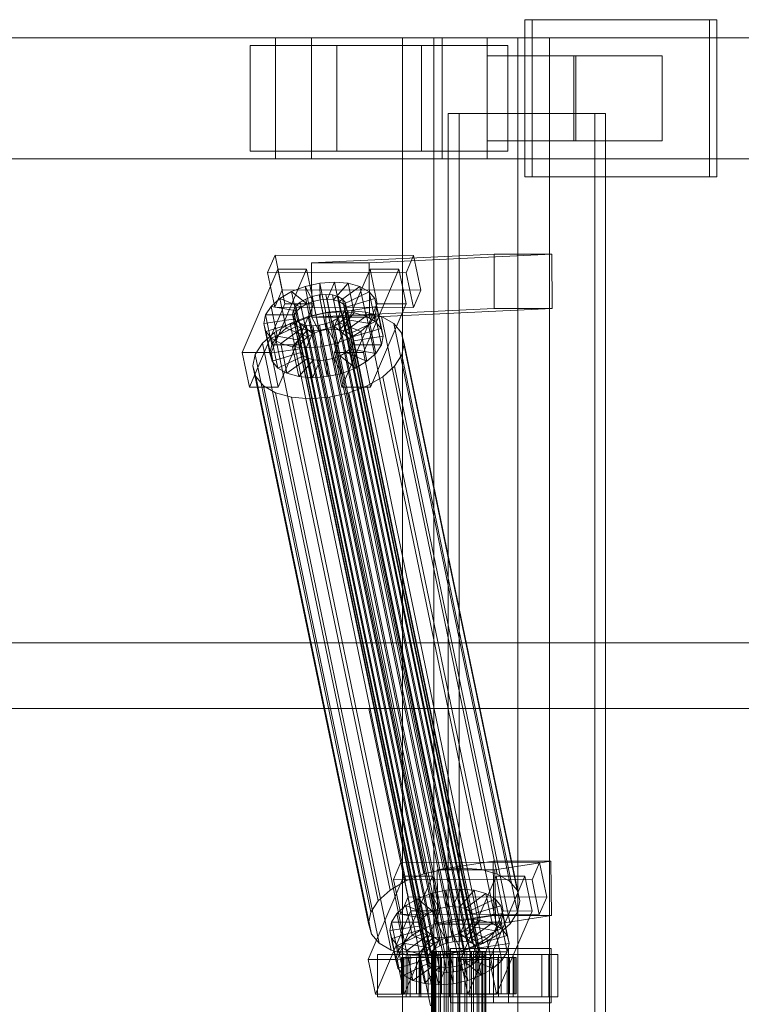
# Model space of a CAD drawing. Header units: millimetres. Extents: x -4395 to 65662, y -65530 to 6847.
# Tile 624 of 656: x 18109 to 18348, y -17870 to -17544. Entities that reach past the tile are written whole.
import ezdxf

# ---------------------------------------------------------------- set-up
doc = ezdxf.new("R2010")
doc.units = ezdxf.units.MM
doc.layers.add('superior_C02', color=7, linetype='Continuous', lineweight=0)

msp = doc.modelspace()

# ---------------------------------------------------------------- linework, layer by layer
at = {"layer": 'superior_C02'}
for p, q in [((18337.429, -17544), (18276.338, -17544)), ((18276.338, -17544), (18276.338, -17596)), ((18278.722, -17544), (18276.338, -17544)), ((18278.722, -17596), (18278.722, -17544)), ((18278.722, -17544), (18339.813, -17544)), ((18337.429, -17596), (18337.429, -17544)), ((18337.429, -17544), (18339.813, -17544)), ((18339.813, -17544), (18339.813, -17596)), ((18193.828, -17550), (17048.368, -17550)), ((17060.29, -17550), (18205.75, -17550)), ((18248.967, -17550), (17103.507, -17550)), ((17118.41, -17550), (18263.87, -17550)), ((18193.828, -17550), (18193.828, -17590)), ((18205.75, -17550), (18193.828, -17550)), ((19339.287, -17550), (18193.828, -17550)), ((18205.75, -17590), (18205.75, -17550)), ((18205.75, -17550), (19351.209, -17550)), ((18274.019, -17550), (18235.837, -17550)), ((18235.837, -17550), (18235.837, -18450)), ((18246.269, -17550), (18235.837, -17550)), ((18246.269, -18450), (18246.269, -17550)), ((18246.269, -17550), (18284.451, -17550)), ((18248.967, -17550), (18248.967, -17590)), ((18263.87, -17550), (18248.967, -17550)), ((19394.427, -17550), (18248.967, -17550)), ((18263.87, -17590), (18263.87, -17550)), ((18263.87, -17550), (19409.329, -17550)), ((18274.019, -18450), (18274.019, -17550)), ((18274.019, -17550), (18284.451, -17550)), ((18284.451, -17550), (18284.451, -18450)), ((18214.107, -17552.5), (18185.47, -17552.5)), ((18185.47, -17552.5), (18185.47, -17587.5)), ((18242.1, -17552.5), (18185.47, -17552.5)), ((18214.107, -17587.5), (18214.107, -17552.5)), ((18214.107, -17552.5), (18270.737, -17552.5)), ((18242.1, -17587.5), (18242.1, -17552.5)), ((18242.1, -17552.5), (18270.737, -17552.5)), ((18270.737, -17552.5), (18270.737, -17587.5)), ((18292.524, -17556), (18263.887, -17556)), ((18263.887, -17556), (18263.887, -17584)), ((18293.161, -17556), (18263.887, -17556)), ((18292.524, -17584), (18292.524, -17556)), ((18292.524, -17556), (18321.798, -17556)), ((18293.161, -17584), (18293.161, -17556)), ((18293.161, -17556), (18321.798, -17556)), ((18321.798, -17556), (18321.798, -17584)), ((18299.47, -17575), (18250.979, -17575)), ((18250.979, -17575), (18250.979, -18425)), ((18254.556, -17575), (18250.979, -17575)), ((18254.556, -18425), (18254.556, -17575)), ((18254.556, -17575), (18303.047, -17575)), ((18299.47, -18425), (18299.47, -17575)), ((18299.47, -17575), (18303.047, -17575)), ((18303.047, -17575), (18303.047, -18425)), ((18263.887, -17584), (18292.524, -17584)), ((18263.887, -17584), (18293.161, -17584)), ((18321.798, -17584), (18292.524, -17584)), ((18321.798, -17584), (18293.161, -17584)), ((17048.368, -17590), (18193.828, -17590)), ((17060.29, -17590), (18205.75, -17590)), ((17103.507, -17590), (18248.967, -17590)), ((17118.41, -17590), (18263.87, -17590)), ((18185.47, -17587.5), (18214.107, -17587.5)), ((18242.1, -17587.5), (18185.47, -17587.5)), ((18193.828, -17590), (18205.75, -17590)), ((18193.828, -17590), (19339.287, -17590)), ((18205.75, -17590), (19351.209, -17590)), ((18270.737, -17587.5), (18214.107, -17587.5)), ((18270.737, -17587.5), (18242.1, -17587.5)), ((18248.967, -17590), (18263.87, -17590)), ((18248.967, -17590), (19394.427, -17590)), ((18263.87, -17590), (19409.329, -17590)), ((18276.338, -17596), (18337.429, -17596)), ((18276.338, -17596), (18278.722, -17596)), ((18339.813, -17596), (18278.722, -17596)), ((18339.813, -17596), (18337.429, -17596)), ((18193.701, -17621.857), (18191.253, -17627.592)), ((18196.082, -17633.325), (18193.701, -17621.857)), ((18193.701, -17621.857), (18239.52, -17621.914)), ((18266.162, -17621.488), (18205.769, -17624.356)), ((18224.86, -17624.356), (18285.253, -17621.488)), ((18237.072, -17627.65), (18239.52, -17621.914)), ((18239.52, -17621.914), (18241.9, -17633.382)), ((18266.238, -17639.486), (18266.162, -17621.488)), ((18266.162, -17621.488), (18285.253, -17621.488)), ((18285.253, -17621.488), (18285.329, -17639.486)), ((18224.86, -17624.356), (18205.769, -17624.356)), ((18205.769, -17624.356), (18205.845, -17642.354)), ((18224.936, -17642.354), (18224.86, -17624.356)), ((18194.606, -17626.449), (18182.856, -17653.98)), ((18237.072, -17627.65), (18191.253, -17627.592)), ((18191.253, -17627.592), (18193.634, -17639.061)), ((18192.401, -17653.992), (18204.152, -17626.461)), ((18196.987, -17637.917), (18194.606, -17626.449)), ((18194.606, -17626.449), (18204.152, -17626.461)), ((18204.152, -17626.461), (18206.532, -17637.929)), ((18225.152, -17626.487), (18213.401, -17654.019)), ((18222.947, -17654.031), (18234.698, -17626.499)), ((18227.532, -17637.955), (18225.152, -17626.487)), ((18225.152, -17626.487), (18234.698, -17626.499)), ((18234.698, -17626.499), (18237.078, -17637.967)), ((18239.452, -17639.118), (18237.072, -17627.65)), ((18199.166, -17633.91), (18203.662, -17632.183)), ((18203.662, -17632.183), (18208.501, -17631.1)), ((18203.662, -17632.183), (18206.315, -17637.157)), ((18205.702, -17642.013), (18203.662, -17632.183)), ((18208.501, -17631.1), (18213.353, -17630.735)), ((18208.501, -17631.1), (18208.607, -17636.643)), ((18210.541, -17640.93), (18208.501, -17631.1)), ((18213.353, -17630.735), (18210.905, -17636.47)), ((18217.889, -17631.112), (18213.054, -17636.649)), ((18215.393, -17640.564), (18213.353, -17630.735)), ((18213.353, -17630.735), (18217.889, -17631.112)), ((18221.798, -17632.206), (18214.905, -17637.167)), ((18219.929, -17640.942), (18217.889, -17631.112)), ((18217.889, -17631.112), (18221.798, -17632.206)), ((18223.839, -17642.036), (18221.798, -17632.206)), ((18221.798, -17632.206), (18224.815, -17633.943)), ((18193.634, -17639.061), (18196.082, -17633.325)), ((18195.321, -17636.164), (18199.166, -17633.91)), ((18241.9, -17633.382), (18196.082, -17633.325)), ((18199.166, -17633.91), (18204.185, -17637.975)), ((18201.207, -17643.74), (18199.166, -17633.91)), ((18203.845, -17636.336), (18205.974, -17635.518)), ((18205.974, -17635.518), (18208.267, -17635.005)), ((18250.35, -17849.317), (18205.974, -17635.518)), ((18208.267, -17635.005), (18210.565, -17634.832)), ((18252.642, -17848.804), (18208.267, -17635.005)), ((18210.565, -17634.832), (18212.714, -17635.011)), ((18254.941, -17848.631), (18210.565, -17634.832)), ((18212.714, -17635.011), (18214.565, -17635.529)), ((18257.089, -17848.809), (18212.714, -17635.011)), ((18214.565, -17635.529), (18215.995, -17636.352)), ((18258.941, -17849.328), (18214.565, -17635.529)), ((18224.815, -17633.943), (18216.335, -17637.99)), ((18226.856, -17643.772), (18224.815, -17633.943)), ((18224.815, -17633.943), (18226.734, -17636.203)), ((18241.9, -17633.382), (18239.452, -17639.118)), ((18185.236, -17665.449), (18196.987, -17637.917)), ((18190.566, -17641.61), (18192.387, -17638.79)), ((18192.387, -17638.79), (18195.321, -17636.164)), ((18192.387, -17638.79), (18200.974, -17640.286)), ((18194.428, -17648.62), (18192.387, -17638.79)), ((18206.532, -17637.929), (18194.782, -17665.461)), ((18195.321, -17636.164), (18202.364, -17639.042)), ((18197.361, -17645.994), (18195.321, -17636.164)), ((18206.532, -17637.929), (18196.987, -17637.917)), ((18199.771, -17639.983), (18200.634, -17638.648)), ((18200.634, -17638.648), (18202.024, -17637.404)), ((18245.009, -17852.446), (18200.634, -17638.648)), ((18202.024, -17637.404), (18203.845, -17636.336)), ((18246.399, -17851.202), (18202.024, -17637.404)), ((18204.185, -17637.975), (18202.364, -17639.042)), ((18248.221, -17850.135), (18203.845, -17636.336)), ((18206.315, -17637.157), (18204.185, -17637.975)), ((18204.185, -17637.975), (18206.225, -17647.804)), ((18208.607, -17636.643), (18206.315, -17637.157)), ((18206.315, -17637.157), (18208.355, -17646.986)), ((18210.905, -17636.47), (18208.607, -17636.643)), ((18208.607, -17636.643), (18210.647, -17646.473)), ((18210.905, -17636.47), (18212.945, -17646.3)), ((18213.054, -17636.649), (18210.905, -17636.47)), ((18213.054, -17636.649), (18215.094, -17646.479)), ((18214.905, -17637.167), (18213.054, -17636.649)), ((18214.905, -17637.167), (18216.946, -17646.997)), ((18216.335, -17637.99), (18214.905, -17637.167)), ((18215.782, -17665.487), (18227.532, -17637.955)), ((18215.995, -17636.352), (18216.903, -17637.422)), ((18260.37, -17850.15), (18215.995, -17636.352)), ((18216.335, -17637.99), (18218.375, -17647.82)), ((18217.244, -17639.061), (18216.335, -17637.99)), ((18216.903, -17637.422), (18217.23, -17638.668)), ((18261.279, -17851.221), (18216.903, -17637.422)), ((18217.23, -17638.668), (18216.953, -17640.005)), ((18261.606, -17852.467), (18217.23, -17638.668)), ((18226.734, -17636.203), (18217.244, -17639.061)), ((18227.424, -17638.834), (18217.57, -17640.307)), ((18237.078, -17637.967), (18225.327, -17665.499)), ((18228.774, -17646.033), (18226.734, -17636.203)), ((18226.734, -17636.203), (18227.424, -17638.834)), ((18227.424, -17638.834), (18226.838, -17641.655)), ((18229.464, -17648.664), (18227.424, -17638.834)), ((18237.078, -17637.967), (18227.532, -17637.955)), ((18189.98, -17644.431), (18190.566, -17641.61)), ((18190.566, -17641.61), (18200.111, -17641.622)), ((18192.606, -17651.44), (18190.566, -17641.61)), ((18193.634, -17639.061), (18239.452, -17639.118)), ((18199.493, -17641.32), (18199.771, -17639.983)), ((18199.82, -17642.566), (18199.493, -17641.32)), ((18243.869, -17855.119), (18199.493, -17641.32)), ((18244.146, -17853.782), (18199.771, -17639.983)), ((18200.111, -17641.622), (18199.833, -17642.958)), ((18200.974, -17640.286), (18200.111, -17641.622)), ((18200.111, -17641.622), (18202.151, -17651.452)), ((18202.364, -17639.042), (18200.974, -17640.286)), ((18200.974, -17640.286), (18203.014, -17650.116)), ((18205.702, -17642.013), (18201.207, -17643.74)), ((18202.364, -17639.042), (18204.404, -17648.872)), ((18204.684, -17642.107), (18211.153, -17640.659)), ((18210.541, -17640.93), (18205.702, -17642.013)), ((18208.355, -17646.986), (18205.702, -17642.013)), ((18266.238, -17639.486), (18205.845, -17642.354)), ((18215.393, -17640.564), (18210.541, -17640.93)), ((18210.647, -17646.473), (18210.541, -17640.93)), ((18211.153, -17640.659), (18217.64, -17640.17)), ((18249.408, -17824.968), (18211.153, -17640.659)), ((18212.945, -17646.3), (18215.393, -17640.564)), ((18216.09, -17641.341), (18214.7, -17642.585)), ((18215.094, -17646.479), (18219.929, -17640.942)), ((18219.929, -17640.942), (18215.393, -17640.564)), ((18216.953, -17640.005), (18216.09, -17641.341)), ((18260.465, -17855.139), (18216.09, -17641.341)), ((18216.43, -17642.979), (18217.293, -17641.643)), ((18216.946, -17646.997), (18223.839, -17642.036)), ((18216.953, -17640.005), (18261.328, -17853.804)), ((18217.244, -17639.061), (18219.284, -17648.891)), ((18217.57, -17640.307), (18217.244, -17639.061)), ((18217.293, -17641.643), (18217.57, -17640.307)), ((18217.293, -17641.643), (18226.838, -17641.655)), ((18219.333, -17651.473), (18217.293, -17641.643)), ((18217.57, -17640.307), (18219.611, -17650.137)), ((18217.64, -17640.17), (18223.704, -17640.674)), ((18255.895, -17824.479), (18217.64, -17640.17)), ((18223.839, -17642.036), (18219.929, -17640.942)), ((18223.704, -17640.674), (18228.93, -17642.137)), ((18261.958, -17824.984), (18223.704, -17640.674)), ((18226.856, -17643.772), (18223.839, -17642.036)), ((18285.329, -17639.486), (18224.936, -17642.354)), ((18226.838, -17641.655), (18225.017, -17644.475)), ((18226.838, -17641.655), (18228.879, -17651.485)), ((18285.329, -17639.486), (18266.238, -17639.486)), ((18189.98, -17644.431), (18199.833, -17642.958)), ((18190.67, -17647.062), (18189.98, -17644.431)), ((18192.02, -17654.261), (18189.98, -17644.431)), ((18190.67, -17647.062), (18200.16, -17644.204)), ((18192.589, -17649.322), (18201.069, -17645.275)), ((18193.534, -17647.428), (18198.675, -17644.416)), ((18201.207, -17643.74), (18197.361, -17645.994)), ((18198.675, -17644.416), (18204.684, -17642.107)), ((18236.93, -17828.725), (18198.675, -17644.416)), ((18200.729, -17643.637), (18199.82, -17642.566)), ((18244.196, -17856.365), (18199.82, -17642.566)), ((18199.833, -17642.958), (18200.16, -17644.204)), ((18199.833, -17642.958), (18201.874, -17652.788)), ((18200.16, -17644.204), (18201.069, -17645.275)), ((18200.16, -17644.204), (18202.201, -17654.034)), ((18202.158, -17644.459), (18200.729, -17643.637)), ((18245.105, -17857.435), (18200.729, -17643.637)), ((18201.069, -17645.275), (18202.498, -17646.098)), ((18201.069, -17645.275), (18203.11, -17655.105)), ((18206.225, -17647.804), (18201.207, -17643.74)), ((18204.01, -17644.978), (18202.158, -17644.459)), ((18246.534, -17858.258), (18202.158, -17644.459)), ((18206.159, -17645.156), (18204.01, -17644.978)), ((18248.386, -17858.776), (18204.01, -17644.978)), ((18242.939, -17826.416), (18204.684, -17642.107)), ((18205.845, -17642.354), (18224.936, -17642.354)), ((18208.457, -17644.983), (18206.159, -17645.156)), ((18250.534, -17858.955), (18206.159, -17645.156)), ((18210.749, -17644.47), (18208.457, -17644.983)), ((18252.833, -17858.782), (18208.457, -17644.983)), ((18212.879, -17643.652), (18210.749, -17644.47)), ((18255.125, -17858.269), (18210.749, -17644.47)), ((18211.089, -17646.108), (18213.219, -17645.29)), ((18214.7, -17642.585), (18212.879, -17643.652)), ((18257.254, -17857.451), (18212.879, -17643.652)), ((18213.219, -17645.29), (18215.04, -17644.223)), ((18218.237, -17649.355), (18213.219, -17645.29)), ((18213.219, -17645.29), (18215.259, -17655.12)), ((18259.076, -17856.383), (18214.7, -17642.585)), ((18215.04, -17644.223), (18216.43, -17642.979)), ((18222.083, -17647.101), (18215.04, -17644.223)), ((18215.04, -17644.223), (18217.081, -17654.053)), ((18225.017, -17644.475), (18216.43, -17642.979)), ((18216.43, -17642.979), (18218.47, -17652.809)), ((18218.375, -17647.82), (18226.856, -17643.772)), ((18225.017, -17644.475), (18222.083, -17647.101)), ((18227.057, -17654.305), (18225.017, -17644.475)), ((18228.774, -17646.033), (18226.856, -17643.772)), ((18228.93, -17642.137), (18232.963, -17644.459)), ((18267.185, -17826.446), (18228.93, -17642.137)), ((18232.963, -17644.459), (18235.529, -17647.481)), ((18271.218, -17828.768), (18232.963, -17644.459)), ((18189.612, -17650.939), (18193.534, -17647.428)), ((18192.589, -17649.322), (18190.67, -17647.062)), ((18192.71, -17656.892), (18190.67, -17647.062)), ((18231.789, -17831.737), (18193.534, -17647.428)), ((18197.361, -17645.994), (18194.428, -17648.62)), ((18195.606, -17651.059), (18202.498, -17646.098)), ((18204.404, -17648.872), (18197.361, -17645.994)), ((18199.515, -17652.153), (18204.35, -17646.616)), ((18202.498, -17646.098), (18204.35, -17646.616)), ((18202.498, -17646.098), (18204.539, -17655.927)), ((18204.051, -17652.53), (18206.499, -17646.795)), ((18204.35, -17646.616), (18206.499, -17646.795)), ((18204.35, -17646.616), (18206.391, -17656.446)), ((18204.404, -17648.872), (18206.225, -17647.804)), ((18206.225, -17647.804), (18208.355, -17646.986)), ((18206.499, -17646.795), (18208.797, -17646.622)), ((18206.499, -17646.795), (18208.539, -17656.624)), ((18208.355, -17646.986), (18210.647, -17646.473)), ((18208.797, -17646.622), (18211.089, -17646.108)), ((18208.903, -17652.165), (18208.797, -17646.622)), ((18208.797, -17646.622), (18210.838, -17656.451)), ((18210.647, -17646.473), (18212.945, -17646.3)), ((18213.742, -17651.082), (18211.089, -17646.108)), ((18211.089, -17646.108), (18213.13, -17655.938)), ((18212.945, -17646.3), (18215.094, -17646.479)), ((18215.094, -17646.479), (18216.946, -17646.997)), ((18216.946, -17646.997), (18218.375, -17647.82)), ((18222.083, -17647.101), (18218.237, -17649.355)), ((18218.375, -17647.82), (18219.284, -17648.891)), ((18219.284, -17648.891), (18228.774, -17646.033)), ((18224.123, -17656.931), (18222.083, -17647.101)), ((18229.464, -17648.664), (18228.774, -17646.033)), ((18235.529, -17647.481), (18236.451, -17650.998)), ((18273.783, -17831.79), (18235.529, -17647.481)), ((18187.177, -17654.709), (18189.612, -17650.939)), ((18227.867, -17835.248), (18189.612, -17650.939)), ((18192.606, -17651.44), (18192.02, -17654.261)), ((18195.606, -17651.059), (18192.589, -17649.322)), ((18194.629, -17659.152), (18192.589, -17649.322)), ((18194.428, -17648.62), (18192.606, -17651.44)), ((18202.151, -17651.452), (18192.606, -17651.44)), ((18203.014, -17650.116), (18194.428, -17648.62)), ((18199.515, -17652.153), (18195.606, -17651.059)), ((18197.646, -17660.889), (18195.606, -17651.059)), ((18201.874, -17652.788), (18202.151, -17651.452)), ((18202.151, -17651.452), (18203.014, -17650.116)), ((18203.014, -17650.116), (18204.404, -17648.872)), ((18213.742, -17651.082), (18208.903, -17652.165)), ((18218.237, -17649.355), (18213.742, -17651.082)), ((18215.782, -17660.912), (18213.742, -17651.082)), ((18220.278, -17659.184), (18218.237, -17649.355)), ((18219.333, -17651.473), (18218.47, -17652.809)), ((18219.284, -17648.891), (18219.611, -17650.137)), ((18219.611, -17650.137), (18219.333, -17651.473)), ((18228.879, -17651.485), (18219.333, -17651.473)), ((18219.611, -17650.137), (18229.464, -17648.664)), ((18227.057, -17654.305), (18228.879, -17651.485)), ((18228.879, -17651.485), (18229.464, -17648.664)), ((18236.451, -17650.998), (18235.668, -17654.769)), ((18274.706, -17835.307), (18236.451, -17650.998)), ((18192.401, -17653.992), (18182.856, -17653.98)), ((18182.856, -17653.98), (18185.236, -17665.449)), ((18186.394, -17658.48), (18187.177, -17654.709)), ((18225.431, -17839.018), (18187.177, -17654.709)), ((18201.874, -17652.788), (18192.02, -17654.261)), ((18192.02, -17654.261), (18192.71, -17656.892)), ((18194.782, -17665.461), (18192.401, -17653.992)), ((18202.201, -17654.034), (18192.71, -17656.892)), ((18203.11, -17655.105), (18194.629, -17659.152)), ((18204.051, -17652.53), (18199.515, -17652.153)), ((18201.555, -17661.983), (18199.515, -17652.153)), ((18202.201, -17654.034), (18201.874, -17652.788)), ((18203.11, -17655.105), (18202.201, -17654.034)), ((18204.539, -17655.927), (18203.11, -17655.105)), ((18208.903, -17652.165), (18204.051, -17652.53)), ((18206.091, -17662.36), (18204.051, -17652.53)), ((18210.943, -17661.995), (18208.903, -17652.165)), ((18222.947, -17654.031), (18213.401, -17654.019)), ((18213.401, -17654.019), (18215.782, -17665.487)), ((18217.081, -17654.053), (18215.259, -17655.12)), ((18218.47, -17652.809), (18217.081, -17654.053)), ((18217.081, -17654.053), (18224.123, -17656.931)), ((18218.47, -17652.809), (18227.057, -17654.305)), ((18225.327, -17665.499), (18222.947, -17654.031)), ((18224.123, -17656.931), (18227.057, -17654.305)), ((18235.668, -17654.769), (18233.232, -17658.539)), ((18235.668, -17654.769), (18273.923, -17839.078)), ((18192.71, -17656.892), (18194.629, -17659.152)), ((18204.539, -17655.927), (18197.646, -17660.889)), ((18206.391, -17656.446), (18201.555, -17661.983)), ((18206.391, -17656.446), (18204.539, -17655.927)), ((18208.539, -17656.624), (18206.091, -17662.36)), ((18208.539, -17656.624), (18206.391, -17656.446)), ((18210.838, -17656.451), (18208.539, -17656.624)), ((18213.13, -17655.938), (18210.838, -17656.451)), ((18210.838, -17656.451), (18210.943, -17661.995)), ((18215.259, -17655.12), (18213.13, -17655.938)), ((18213.13, -17655.938), (18215.782, -17660.912)), ((18215.259, -17655.12), (18220.278, -17659.184)), ((18220.278, -17659.184), (18224.123, -17656.931)), ((18187.316, -17661.997), (18186.394, -17658.48)), ((18224.648, -17842.789), (18186.394, -17658.48)), ((18194.629, -17659.152), (18197.646, -17660.889)), ((18197.646, -17660.889), (18201.555, -17661.983)), ((18210.943, -17661.995), (18215.782, -17660.912)), ((18215.782, -17660.912), (18220.278, -17659.184)), ((18233.232, -17658.539), (18229.311, -17662.05)), ((18271.487, -17842.848), (18233.232, -17658.539)), ((18189.881, -17665.019), (18187.316, -17661.997)), ((18225.571, -17846.306), (18187.316, -17661.997)), ((18201.555, -17661.983), (18206.091, -17662.36)), ((18206.091, -17662.36), (18210.943, -17661.995)), ((18229.311, -17662.05), (18224.17, -17665.062)), ((18267.565, -17846.359), (18229.311, -17662.05)), ((18185.236, -17665.449), (18194.782, -17665.461)), ((18193.915, -17667.341), (18189.881, -17665.019)), ((18228.136, -17849.328), (18189.881, -17665.019)), ((18199.141, -17668.803), (18193.915, -17667.341)), ((18232.169, -17851.65), (18193.915, -17667.341)), ((18218.16, -17667.371), (18211.691, -17668.819)), ((18215.782, -17665.487), (18225.327, -17665.499)), ((18224.17, -17665.062), (18218.16, -17667.371)), ((18256.415, -17851.68), (18218.16, -17667.371)), ((18262.424, -17849.371), (18224.17, -17665.062)), ((18205.204, -17669.308), (18199.141, -17668.803)), ((18237.396, -17853.113), (18199.141, -17668.803)), ((18211.691, -17668.819), (18205.204, -17669.308)), ((18243.459, -17853.617), (18205.204, -17669.308)), ((18249.946, -17853.128), (18211.691, -17668.819)), ((15575.415, -17750), (24634.01, -17750)), ((24635.508, -17750), (15576.913, -17750)), ((17288.772, -17771.702), (18224.729, -17771.702)), ((18226.507, -17771.702), (17290.55, -17771.702)), ((18224.729, -17771.702), (18245.131, -17870)), ((18224.729, -17771.702), (18226.507, -17771.702)), ((18224.729, -17771.702), (19160.686, -17771.702)), ((18246.91, -17870), (18226.507, -17771.702)), ((19162.465, -17771.702), (18226.507, -17771.702)), ((18235.356, -17822.549), (18232.908, -17828.285)), ((18237.737, -17834.017), (18235.356, -17822.549)), ((18235.356, -17822.549), (18281.175, -17822.606)), ((18265.848, -17822.189), (18247.339, -17825.057)), ((18266.095, -17840.17), (18265.848, -17822.189)), ((18265.848, -17822.189), (18284.938, -17822.189)), ((18266.429, -17825.057), (18284.938, -17822.189)), ((18278.727, -17828.342), (18281.175, -17822.606)), ((18281.175, -17822.606), (18283.555, -17834.074)), ((18284.938, -17822.189), (18285.186, -17840.17)), ((18236.262, -17827.141), (18224.511, -17854.673)), ((18234.057, -17854.685), (18245.807, -17827.153)), ((18238.642, -17838.609), (18236.262, -17827.141)), ((18236.262, -17827.141), (18245.807, -17827.153)), ((18242.939, -17826.416), (18236.93, -17828.725)), ((18249.408, -17824.968), (18242.939, -17826.416)), ((18245.807, -17827.153), (18248.187, -17838.621)), ((18266.429, -17825.057), (18247.339, -17825.057)), ((18247.339, -17825.057), (18247.586, -17843.038)), ((18255.895, -17824.479), (18249.408, -17824.968)), ((18266.807, -17827.179), (18255.057, -17854.711)), ((18261.958, -17824.984), (18255.895, -17824.479)), ((18267.185, -17826.446), (18261.958, -17824.984)), ((18264.602, -17854.723), (18276.353, -17827.191)), ((18266.677, -17843.038), (18266.429, -17825.057)), ((18269.187, -17838.647), (18266.807, -17827.179)), ((18266.807, -17827.179), (18276.353, -17827.191)), ((18271.218, -17828.768), (18267.185, -17826.446)), ((18276.353, -17827.191), (18278.733, -17838.659)), ((18236.93, -17828.725), (18231.789, -17831.737)), ((18278.727, -17828.342), (18232.908, -17828.285)), ((18232.908, -17828.285), (18235.289, -17839.753)), ((18273.783, -17831.79), (18271.218, -17828.768)), ((18281.107, -17839.81), (18278.727, -17828.342)), ((18231.789, -17831.737), (18227.867, -17835.248)), ((18235.289, -17839.753), (18237.737, -17834.017)), ((18283.555, -17834.074), (18237.737, -17834.017)), ((18240.822, -17834.603), (18245.317, -17832.875)), ((18245.317, -17832.875), (18250.156, -17831.792)), ((18245.317, -17832.875), (18247.97, -17837.849)), ((18247.357, -17842.705), (18245.317, -17832.875)), ((18250.156, -17831.792), (18255.008, -17831.427)), ((18250.156, -17831.792), (18250.262, -17837.336)), ((18252.196, -17841.622), (18250.156, -17831.792)), ((18255.008, -17831.427), (18252.56, -17837.163)), ((18259.544, -17831.804), (18254.709, -17837.341)), ((18257.049, -17841.257), (18255.008, -17831.427)), ((18255.008, -17831.427), (18259.544, -17831.804)), ((18263.453, -17832.898), (18256.561, -17837.86)), ((18261.584, -17841.634), (18259.544, -17831.804)), ((18259.544, -17831.804), (18263.453, -17832.898)), ((18265.494, -17842.728), (18263.453, -17832.898)), ((18263.453, -17832.898), (18266.47, -17834.635)), ((18274.706, -17835.307), (18273.783, -17831.79)), ((18283.555, -17834.074), (18281.107, -17839.81)), ((18227.867, -17835.248), (18225.431, -17839.018)), ((18234.042, -17839.482), (18236.976, -17836.856)), ((18236.976, -17836.856), (18240.822, -17834.603)), ((18236.976, -17836.856), (18244.019, -17839.734)), ((18239.016, -17846.686), (18236.976, -17836.856)), ((18240.822, -17834.603), (18245.84, -17838.667)), ((18242.862, -17844.433), (18240.822, -17834.603)), ((18250.262, -17837.336), (18247.97, -17837.849)), ((18252.56, -17837.163), (18250.262, -17837.336)), ((18250.262, -17837.336), (18252.302, -17847.165)), ((18252.56, -17837.163), (18254.601, -17846.992)), ((18254.709, -17837.341), (18252.56, -17837.163)), ((18254.709, -17837.341), (18256.749, -17847.171)), ((18256.561, -17837.86), (18254.709, -17837.341)), ((18266.47, -17834.635), (18257.99, -17838.682)), ((18268.389, -17836.895), (18258.899, -17839.753)), ((18268.511, -17844.465), (18266.47, -17834.635)), ((18266.47, -17834.635), (18268.389, -17836.895)), ((18270.43, -17846.725), (18268.389, -17836.895)), ((18268.389, -17836.895), (18269.079, -17839.526)), ((18273.923, -17839.078), (18274.706, -17835.307)), ((18225.431, -17839.018), (18224.648, -17842.789)), ((18226.891, -17866.141), (18238.642, -17838.609)), ((18232.221, -17842.302), (18234.042, -17839.482)), ((18234.042, -17839.482), (18242.629, -17840.978)), ((18236.083, -17849.312), (18234.042, -17839.482)), ((18235.289, -17839.753), (18281.107, -17839.81)), ((18248.187, -17838.621), (18236.437, -17866.153)), ((18248.187, -17838.621), (18238.642, -17838.609)), ((18244.019, -17839.734), (18242.629, -17840.978)), ((18245.84, -17838.667), (18244.019, -17839.734)), ((18244.019, -17839.734), (18246.059, -17849.564)), ((18247.97, -17837.849), (18245.84, -17838.667)), ((18245.84, -17838.667), (18247.881, -17848.497)), ((18266.095, -17840.17), (18247.586, -17843.038)), ((18247.97, -17837.849), (18250.01, -17847.679)), ((18256.561, -17837.86), (18258.601, -17847.689)), ((18257.99, -17838.682), (18256.561, -17837.86)), ((18257.437, -17866.179), (18269.187, -17838.647)), ((18257.99, -17838.682), (18260.03, -17848.512)), ((18258.899, -17839.753), (18257.99, -17838.682)), ((18258.899, -17839.753), (18260.939, -17849.583)), ((18259.226, -17840.999), (18258.899, -17839.753)), ((18269.079, -17839.526), (18259.226, -17840.999)), ((18285.186, -17840.17), (18266.095, -17840.17)), ((18285.186, -17840.17), (18266.677, -17843.038)), ((18278.733, -17838.659), (18266.982, -17866.191)), ((18269.079, -17839.526), (18268.494, -17842.347)), ((18271.12, -17849.356), (18269.079, -17839.526)), ((18278.733, -17838.659), (18269.187, -17838.647)), ((18271.487, -17842.848), (18273.923, -17839.078)), ((18224.648, -17842.789), (18225.571, -17846.306)), ((18231.635, -17845.123), (18232.221, -17842.302)), ((18231.635, -17845.123), (18241.489, -17843.65)), ((18232.221, -17842.302), (18241.766, -17842.314)), ((18234.261, -17852.132), (18232.221, -17842.302)), ((18241.766, -17842.314), (18241.489, -17843.65)), ((18241.489, -17843.65), (18241.815, -17844.897)), ((18241.489, -17843.65), (18243.529, -17853.48)), ((18242.629, -17840.978), (18241.766, -17842.314)), ((18241.766, -17842.314), (18243.806, -17852.144)), ((18242.629, -17840.978), (18244.669, -17850.808)), ((18247.357, -17842.705), (18242.862, -17844.433)), ((18252.196, -17841.622), (18247.357, -17842.705)), ((18250.01, -17847.679), (18247.357, -17842.705)), ((18247.586, -17843.038), (18266.677, -17843.038)), ((18257.049, -17841.257), (18252.196, -17841.622)), ((18252.302, -17847.165), (18252.196, -17841.622)), ((18254.601, -17846.992), (18257.049, -17841.257)), ((18256.695, -17844.915), (18258.085, -17843.671)), ((18256.749, -17847.171), (18261.584, -17841.634)), ((18261.584, -17841.634), (18257.049, -17841.257)), ((18258.085, -17843.671), (18258.948, -17842.335)), ((18266.672, -17845.167), (18258.085, -17843.671)), ((18258.085, -17843.671), (18260.125, -17853.501)), ((18258.601, -17847.689), (18265.494, -17842.728)), ((18258.948, -17842.335), (18259.226, -17840.999)), ((18258.948, -17842.335), (18268.494, -17842.347)), ((18260.988, -17852.165), (18258.948, -17842.335)), ((18259.226, -17840.999), (18261.266, -17850.829)), ((18265.494, -17842.728), (18261.584, -17841.634)), ((18268.511, -17844.465), (18265.494, -17842.728)), ((18268.494, -17842.347), (18266.672, -17845.167)), ((18267.565, -17846.359), (18271.487, -17842.848)), ((18268.494, -17842.347), (18270.534, -17852.177)), ((18225.571, -17846.306), (18228.136, -17849.328)), ((18232.325, -17847.754), (18231.635, -17845.123)), ((18233.675, -17854.953), (18231.635, -17845.123)), ((18232.325, -17847.754), (18241.815, -17844.897)), ((18234.244, -17850.015), (18242.724, -17845.967)), ((18239.016, -17846.686), (18236.083, -17849.312)), ((18237.261, -17851.751), (18244.154, -17846.79)), ((18242.862, -17844.433), (18239.016, -17846.686)), ((18246.059, -17849.564), (18239.016, -17846.686)), ((18241.815, -17844.897), (18242.724, -17845.967)), ((18241.815, -17844.897), (18243.856, -17854.726)), ((18242.724, -17845.967), (18244.154, -17846.79)), ((18242.724, -17845.967), (18244.765, -17855.797)), ((18247.881, -17848.497), (18242.862, -17844.433)), ((18244.154, -17846.79), (18246.005, -17847.308)), ((18244.154, -17846.79), (18246.194, -17856.62)), ((18250.452, -17847.314), (18252.744, -17846.801)), ((18252.302, -17847.165), (18254.601, -17846.992)), ((18252.744, -17846.801), (18254.874, -17845.983)), ((18255.397, -17851.774), (18252.744, -17846.801)), ((18252.744, -17846.801), (18254.785, -17856.631)), ((18254.601, -17846.992), (18256.749, -17847.171)), ((18254.874, -17845.983), (18256.695, -17844.915)), ((18259.893, -17850.047), (18254.874, -17845.983)), ((18254.874, -17845.983), (18256.914, -17855.812)), ((18263.738, -17847.793), (18256.695, -17844.915)), ((18256.695, -17844.915), (18258.736, -17854.745)), ((18260.03, -17848.512), (18268.511, -17844.465)), ((18260.939, -17849.583), (18270.43, -17846.725)), ((18262.424, -17849.371), (18267.565, -17846.359)), ((18266.672, -17845.167), (18263.738, -17847.793)), ((18268.712, -17854.997), (18266.672, -17845.167)), ((18270.43, -17846.725), (18268.511, -17844.465)), ((18271.12, -17849.356), (18270.43, -17846.725)), ((18228.136, -17849.328), (18232.169, -17851.65)), ((18234.244, -17850.015), (18232.325, -17847.754)), ((18234.365, -17857.584), (18232.325, -17847.754)), ((18237.261, -17851.751), (18234.244, -17850.015)), ((18236.284, -17859.844), (18234.244, -17850.015)), ((18236.083, -17849.312), (18234.261, -17852.132)), ((18244.669, -17850.808), (18236.083, -17849.312)), ((18241.17, -17852.845), (18246.005, -17847.308)), ((18244.669, -17850.808), (18246.059, -17849.564)), ((18245.706, -17853.223), (18248.154, -17847.487)), ((18246.005, -17847.308), (18248.154, -17847.487)), ((18246.005, -17847.308), (18248.046, -17857.138)), ((18246.059, -17849.564), (18247.881, -17848.497)), ((18248.221, -17850.135), (18246.399, -17851.202)), ((18247.881, -17848.497), (18250.01, -17847.679)), ((18248.154, -17847.487), (18250.452, -17847.314)), ((18248.154, -17847.487), (18250.194, -17857.317)), ((18250.35, -17849.317), (18248.221, -17850.135)), ((18250.01, -17847.679), (18252.302, -17847.165)), ((18252.642, -17848.804), (18250.35, -17849.317)), ((18250.558, -17852.857), (18250.452, -17847.314)), ((18250.452, -17847.314), (18252.493, -17857.144)), ((18254.941, -17848.631), (18252.642, -17848.804)), ((18257.089, -17848.809), (18254.941, -17848.631)), ((18259.893, -17850.047), (18255.397, -17851.774)), ((18256.415, -17851.68), (18262.424, -17849.371)), ((18256.749, -17847.171), (18258.601, -17847.689)), ((18258.941, -17849.328), (18257.089, -17848.809)), ((18258.601, -17847.689), (18260.03, -17848.512)), ((18260.37, -17850.15), (18258.941, -17849.328)), ((18263.738, -17847.793), (18259.893, -17850.047)), ((18261.933, -17859.877), (18259.893, -17850.047)), ((18260.03, -17848.512), (18260.939, -17849.583)), ((18261.279, -17851.221), (18260.37, -17850.15)), ((18260.939, -17849.583), (18261.266, -17850.829)), ((18261.266, -17850.829), (18271.12, -17849.356)), ((18265.778, -17857.623), (18263.738, -17847.793)), ((18270.534, -17852.177), (18271.12, -17849.356)), ((18237.125, -17853), (18227.58, -17853)), ((18227.58, -17853), (18227.58, -17867)), ((18241.886, -17853), (18227.58, -17853)), ((18232.169, -17851.65), (18237.396, -17853.113)), ((18234.261, -17852.132), (18233.675, -17854.953)), ((18243.529, -17853.48), (18233.675, -17854.953)), ((18243.806, -17852.144), (18234.261, -17852.132)), ((18237.125, -17867), (18237.125, -17853)), ((18237.125, -17853), (18251.432, -17853)), ((18241.17, -17852.845), (18237.261, -17851.751)), ((18239.301, -17861.581), (18237.261, -17851.751)), ((18237.396, -17853.113), (18243.459, -17853.617)), ((18284.245, -17853), (18238.426, -17853)), ((18238.426, -17853), (18238.426, -17867)), ((18241.407, -17853), (18238.426, -17853)), ((18245.706, -17853.223), (18241.17, -17852.845)), ((18243.21, -17862.675), (18241.17, -17852.845)), ((18241.407, -17867), (18241.407, -17853)), ((18241.407, -17853), (18287.225, -17853)), ((18241.886, -17867), (18241.886, -17853)), ((18241.886, -17853), (18251.432, -17853)), ((18243.459, -17853.617), (18249.946, -17853.128)), ((18243.529, -17853.48), (18243.806, -17852.144)), ((18243.856, -17854.726), (18243.529, -17853.48)), ((18243.806, -17852.144), (18244.669, -17850.808)), ((18245.009, -17852.446), (18244.146, -17853.782)), ((18246.399, -17851.202), (18245.009, -17852.446)), ((18245.699, -17852), (18245.488, -17852)), ((18245.488, -17852), (18245.889, -17852)), ((18245.488, -18148), (18245.488, -17852)), ((18246.509, -17852), (18245.699, -17852)), ((18245.699, -18148), (18245.699, -17852)), ((18250.558, -17852.857), (18245.706, -17853.223)), ((18247.746, -17863.052), (18245.706, -17853.223)), ((18245.889, -17852), (18246.876, -17852)), ((18245.889, -18148), (18245.889, -17852)), ((18247.862, -17852), (18246.509, -17852)), ((18246.509, -18148), (18246.509, -17852)), ((18246.876, -17852), (18248.382, -17852)), ((18246.876, -18148), (18246.876, -17852)), ((18249.666, -17852), (18247.862, -17852)), ((18247.862, -18148), (18247.862, -17852)), ((18248.382, -17852), (18250.303, -17852)), ((18248.382, -18148), (18248.382, -17852)), ((18251.798, -17852), (18249.666, -17852)), ((18249.666, -18148), (18249.666, -17852)), ((18249.946, -17853.128), (18256.415, -17851.68)), ((18250.303, -17852), (18252.508, -17852)), ((18250.303, -18148), (18250.303, -17852)), ((18255.397, -17851.774), (18250.558, -17852.857)), ((18252.599, -17862.687), (18250.558, -17852.857)), ((18251.432, -17853), (18251.432, -17867)), ((18270.881, -17851), (18251.79, -17851)), ((18251.79, -17851), (18251.79, -17869)), ((18265.977, -17851), (18251.79, -17851)), ((18254.113, -17852), (18251.798, -17852)), ((18251.798, -18148), (18251.798, -17852)), ((18252.508, -17852), (18254.848, -17852)), ((18252.508, -18148), (18252.508, -17852)), ((18256.453, -17852), (18254.113, -17852)), ((18254.113, -18148), (18254.113, -17852)), ((18254.848, -17852), (18257.163, -17852)), ((18254.848, -18148), (18254.848, -17852)), ((18257.437, -17861.604), (18255.397, -17851.774)), ((18258.658, -17852), (18256.453, -17852)), ((18256.453, -18148), (18256.453, -17852)), ((18257.163, -17852), (18259.295, -17852)), ((18257.163, -18148), (18257.163, -17852)), ((18267.671, -17853), (18258.125, -17853)), ((18258.125, -17853), (18258.125, -17867)), ((18272.432, -17853), (18258.125, -17853)), ((18260.579, -17852), (18258.658, -17852)), ((18258.658, -18148), (18258.658, -17852)), ((18260.125, -17853.501), (18258.736, -17854.745)), ((18259.295, -17852), (18261.099, -17852)), ((18259.295, -18148), (18259.295, -17852)), ((18260.988, -17852.165), (18260.125, -17853.501)), ((18260.125, -17853.501), (18268.712, -17854.997)), ((18262.084, -17852), (18260.579, -17852)), ((18260.579, -18148), (18260.579, -17852)), ((18261.266, -17850.829), (18260.988, -17852.165)), ((18270.534, -17852.177), (18260.988, -17852.165)), ((18261.099, -17852), (18262.452, -17852)), ((18261.099, -18148), (18261.099, -17852)), ((18261.606, -17852.467), (18261.279, -17851.221)), ((18261.328, -17853.804), (18261.606, -17852.467)), ((18263.071, -17852), (18262.084, -17852)), ((18262.084, -18148), (18262.084, -17852)), ((18262.452, -17852), (18263.262, -17852)), ((18262.452, -18148), (18262.452, -17852)), ((18263.473, -17852), (18263.071, -17852)), ((18263.071, -17852), (18263.071, -18148)), ((18263.262, -17852), (18263.473, -17852)), ((18263.262, -18148), (18263.262, -17852)), ((18263.473, -18148), (18263.473, -17852)), ((18265.977, -17869), (18265.977, -17851)), ((18265.977, -17851), (18285.068, -17851)), ((18267.671, -17867), (18267.671, -17853)), ((18267.671, -17853), (18281.977, -17853)), ((18268.712, -17854.997), (18270.534, -17852.177)), ((18270.881, -17869), (18270.881, -17851)), ((18270.881, -17851), (18285.068, -17851)), ((18272.432, -17867), (18272.432, -17853)), ((18272.432, -17853), (18281.977, -17853)), ((18281.977, -17853), (18281.977, -17867)), ((18284.245, -17867), (18284.245, -17853)), ((18284.245, -17853), (18287.225, -17853)), ((18285.068, -17851), (18285.068, -17869)), ((18287.225, -17853), (18287.225, -17867)), ((18234.057, -17854.685), (18224.511, -17854.673)), ((18224.511, -17854.673), (18226.891, -17866.141)), ((18233.675, -17854.953), (18234.365, -17857.584)), ((18236.437, -17866.153), (18234.057, -17854.685)), ((18243.856, -17854.726), (18234.365, -17857.584)), ((18235.942, -17854), (18235.496, -17854)), ((18235.496, -17854), (18245.488, -17854)), ((18235.496, -17866), (18235.496, -17854)), ((18235.496, -17854), (18236.344, -17854)), ((18237.652, -17854), (18235.942, -17854)), ((18235.942, -17854), (18245.699, -17854)), ((18235.942, -17866), (18235.942, -17854)), ((18244.765, -17855.797), (18236.284, -17859.844)), ((18236.344, -17854), (18245.889, -17854)), ((18236.344, -17866), (18236.344, -17854)), ((18236.344, -17854), (18238.428, -17854)), ((18240.508, -17854), (18237.652, -17854)), ((18237.652, -17854), (18246.509, -17854)), ((18237.652, -17866), (18237.652, -17854)), ((18238.428, -17854), (18246.876, -17854)), ((18238.428, -17866), (18238.428, -17854)), ((18238.428, -17854), (18241.605, -17854)), ((18246.194, -17856.62), (18239.301, -17861.581)), ((18244.316, -17854), (18240.508, -17854)), ((18240.508, -17854), (18247.862, -17854)), ((18240.508, -17866), (18240.508, -17854)), ((18241.605, -17854), (18248.382, -17854)), ((18241.605, -17866), (18241.605, -17854)), ((18241.605, -17854), (18245.66, -17854)), ((18244.765, -17855.797), (18243.856, -17854.726)), ((18244.146, -17853.782), (18243.869, -17855.119)), ((18243.869, -17855.119), (18244.196, -17856.365)), ((18244.196, -17856.365), (18245.105, -17857.435)), ((18248.817, -17854), (18244.316, -17854)), ((18244.316, -17854), (18249.666, -17854)), ((18244.316, -17866), (18244.316, -17854)), ((18246.194, -17856.62), (18244.765, -17855.797)), ((18245.488, -17854), (18245.699, -17854)), ((18245.488, -17854), (18245.488, -17866)), ((18245.889, -17854), (18245.488, -17854)), ((18245.66, -17854), (18250.303, -17854)), ((18245.66, -17866), (18245.66, -17854)), ((18245.66, -17854), (18250.316, -17854)), ((18245.699, -17854), (18246.509, -17854)), ((18245.699, -17854), (18245.699, -17866)), ((18245.889, -17854), (18245.889, -17866)), ((18246.876, -17854), (18245.889, -17854)), ((18248.046, -17857.138), (18246.194, -17856.62)), ((18246.509, -17854), (18247.862, -17854)), ((18246.509, -17854), (18246.509, -17866)), ((18246.876, -17854), (18246.876, -17866)), ((18248.382, -17854), (18246.876, -17854)), ((18247.862, -17854), (18249.666, -17854)), ((18247.862, -17854), (18247.862, -17866)), ((18248.382, -17854), (18248.382, -17866)), ((18250.303, -17854), (18248.382, -17854)), ((18253.704, -17854), (18248.817, -17854)), ((18248.817, -17854), (18251.798, -17854)), ((18248.817, -17866), (18248.817, -17854)), ((18249.666, -17854), (18251.798, -17854)), ((18249.666, -17854), (18249.666, -17866)), ((18250.303, -17854), (18250.303, -17866)), ((18252.508, -17854), (18250.303, -17854)), ((18250.316, -17854), (18252.508, -17854)), ((18250.316, -17866), (18250.316, -17854)), ((18250.316, -17854), (18255.256, -17854)), ((18251.798, -17854), (18254.113, -17854)), ((18251.798, -17854), (18251.798, -17866)), ((18254.785, -17856.631), (18252.493, -17857.144)), ((18252.508, -17854), (18252.508, -17866)), ((18254.848, -17854), (18252.508, -17854)), ((18258.644, -17854), (18253.704, -17854)), ((18253.704, -17854), (18254.113, -17854)), ((18253.704, -17866), (18253.704, -17854)), ((18254.113, -17854), (18256.453, -17854)), ((18254.113, -17854), (18254.113, -17866)), ((18256.914, -17855.812), (18254.785, -17856.631)), ((18254.785, -17856.631), (18257.437, -17861.604)), ((18255.256, -17854), (18254.848, -17854)), ((18254.848, -17854), (18254.848, -17866)), ((18257.163, -17854), (18254.848, -17854)), ((18264.602, -17854.723), (18255.057, -17854.711)), ((18255.057, -17854.711), (18257.437, -17866.179)), ((18255.256, -17866), (18255.256, -17854)), ((18255.256, -17854), (18260.143, -17854)), ((18258.644, -17854), (18256.453, -17854)), ((18256.453, -17854), (18258.658, -17854)), ((18256.453, -17854), (18256.453, -17866)), ((18258.736, -17854.745), (18256.914, -17855.812)), ((18256.914, -17855.812), (18261.933, -17859.877)), ((18260.143, -17854), (18257.163, -17854)), ((18257.163, -17854), (18257.163, -17866)), ((18259.295, -17854), (18257.163, -17854)), ((18257.254, -17857.451), (18259.076, -17856.383)), ((18263.301, -17854), (18258.644, -17854)), ((18258.644, -17866), (18258.644, -17854)), ((18263.301, -17854), (18258.658, -17854)), ((18258.658, -17854), (18260.579, -17854)), ((18258.658, -17854), (18258.658, -17866)), ((18258.736, -17854.745), (18265.778, -17857.623)), ((18259.076, -17856.383), (18260.465, -17855.139)), ((18264.645, -17854), (18259.295, -17854)), ((18259.295, -17854), (18259.295, -17866)), ((18261.099, -17854), (18259.295, -17854)), ((18260.143, -17866), (18260.143, -17854)), ((18260.143, -17854), (18264.645, -17854)), ((18260.465, -17855.139), (18261.328, -17853.804)), ((18267.356, -17854), (18260.579, -17854)), ((18260.579, -17854), (18262.084, -17854)), ((18260.579, -17854), (18260.579, -17866)), ((18268.453, -17854), (18261.099, -17854)), ((18261.099, -17854), (18261.099, -17866)), ((18262.452, -17854), (18261.099, -17854)), ((18270.533, -17854), (18262.084, -17854)), ((18262.084, -17854), (18263.071, -17854)), ((18262.084, -17854), (18262.084, -17866)), ((18271.309, -17854), (18262.452, -17854)), ((18262.452, -17854), (18262.452, -17866)), ((18263.262, -17854), (18262.452, -17854)), ((18263.071, -17854), (18272.617, -17854)), ((18263.071, -17866), (18263.071, -17854)), ((18263.071, -17854), (18263.473, -17854)), ((18273.019, -17854), (18263.262, -17854)), ((18263.262, -17854), (18263.262, -17866)), ((18263.473, -17854), (18263.262, -17854)), ((18267.356, -17854), (18263.301, -17854)), ((18263.301, -17866), (18263.301, -17854)), ((18273.465, -17854), (18263.473, -17854)), ((18263.473, -17854), (18263.473, -17866)), ((18266.982, -17866.191), (18264.602, -17854.723)), ((18264.645, -17866), (18264.645, -17854)), ((18264.645, -17854), (18268.453, -17854)), ((18265.778, -17857.623), (18268.712, -17854.997)), ((18270.533, -17854), (18267.356, -17854)), ((18267.356, -17866), (18267.356, -17854)), ((18268.453, -17866), (18268.453, -17854)), ((18268.453, -17854), (18271.309, -17854)), ((18272.617, -17854), (18270.533, -17854)), ((18270.533, -17866), (18270.533, -17854)), ((18271.309, -17866), (18271.309, -17854)), ((18271.309, -17854), (18273.019, -17854)), ((18272.617, -17854), (18272.617, -17866)), ((18273.465, -17854), (18272.617, -17854)), ((18273.019, -17866), (18273.019, -17854)), ((18273.019, -17854), (18273.465, -17854)), ((18273.465, -17866), (18273.465, -17854)), ((18234.365, -17857.584), (18236.284, -17859.844)), ((18236.284, -17859.844), (18239.301, -17861.581)), ((18248.046, -17857.138), (18243.21, -17862.675)), ((18245.105, -17857.435), (18246.534, -17858.258)), ((18246.534, -17858.258), (18248.386, -17858.776)), ((18250.194, -17857.317), (18247.746, -17863.052)), ((18250.194, -17857.317), (18248.046, -17857.138)), ((18248.386, -17858.776), (18250.534, -17858.955)), ((18252.493, -17857.144), (18250.194, -17857.317)), ((18250.534, -17858.955), (18252.833, -17858.782)), ((18252.493, -17857.144), (18252.599, -17862.687)), ((18252.833, -17858.782), (18255.125, -17858.269)), ((18255.125, -17858.269), (18257.254, -17857.451)), ((18257.437, -17861.604), (18261.933, -17859.877)), ((18261.933, -17859.877), (18265.778, -17857.623)), ((18239.301, -17861.581), (18243.21, -17862.675)), ((18243.21, -17862.675), (18247.746, -17863.052)), ((18247.746, -17863.052), (18252.599, -17862.687)), ((18252.599, -17862.687), (18257.437, -17861.604)), ((18226.891, -17866.141), (18236.437, -17866.153)), ((18245.488, -17866), (18235.496, -17866)), ((18235.496, -17866), (18235.942, -17866)), ((18236.344, -17866), (18235.496, -17866)), ((18245.699, -17866), (18235.942, -17866)), ((18235.942, -17866), (18237.652, -17866)), ((18245.889, -17866), (18236.344, -17866)), ((18238.428, -17866), (18236.344, -17866)), ((18246.509, -17866), (18237.652, -17866)), ((18237.652, -17866), (18240.508, -17866)), ((18246.876, -17866), (18238.428, -17866)), ((18241.605, -17866), (18238.428, -17866)), ((18247.862, -17866), (18240.508, -17866)), ((18240.508, -17866), (18244.316, -17866)), ((18248.382, -17866), (18241.605, -17866)), ((18245.66, -17866), (18241.605, -17866)), ((18249.666, -17866), (18244.316, -17866)), ((18244.316, -17866), (18248.817, -17866)), ((18245.699, -17866), (18245.488, -17866)), ((18245.488, -17866), (18245.889, -17866)), ((18250.303, -17866), (18245.66, -17866)), ((18250.316, -17866), (18245.66, -17866)), ((18246.509, -17866), (18245.699, -17866)), ((18245.889, -17866), (18246.876, -17866)), ((18247.862, -17866), (18246.509, -17866)), ((18246.876, -17866), (18248.382, -17866)), ((18249.666, -17866), (18247.862, -17866)), ((18248.382, -17866), (18250.303, -17866)), ((18251.798, -17866), (18248.817, -17866)), ((18248.817, -17866), (18253.704, -17866)), ((18251.798, -17866), (18249.666, -17866)), ((18250.303, -17866), (18252.508, -17866)), ((18252.508, -17866), (18250.316, -17866)), ((18255.256, -17866), (18250.316, -17866)), ((18254.113, -17866), (18251.798, -17866)), ((18252.508, -17866), (18254.848, -17866)), ((18254.113, -17866), (18253.704, -17866)), ((18253.704, -17866), (18258.644, -17866)), ((18256.453, -17866), (18254.113, -17866)), ((18254.848, -17866), (18255.256, -17866)), ((18254.848, -17866), (18257.163, -17866)), ((18260.143, -17866), (18255.256, -17866)), ((18258.658, -17866), (18256.453, -17866)), ((18256.453, -17866), (18258.644, -17866)), ((18257.163, -17866), (18260.143, -17866)), ((18257.163, -17866), (18259.295, -17866)), ((18257.437, -17866.179), (18266.982, -17866.191)), ((18258.644, -17866), (18263.301, -17866)), ((18260.579, -17866), (18258.658, -17866)), ((18258.658, -17866), (18263.301, -17866)), ((18259.295, -17866), (18264.645, -17866)), ((18259.295, -17866), (18261.099, -17866)), ((18264.645, -17866), (18260.143, -17866)), ((18262.084, -17866), (18260.579, -17866)), ((18260.579, -17866), (18267.356, -17866)), ((18261.099, -17866), (18268.453, -17866)), ((18261.099, -17866), (18262.452, -17866)), ((18263.071, -17866), (18262.084, -17866)), ((18262.084, -17866), (18270.533, -17866)), ((18262.452, -17866), (18271.309, -17866)), ((18262.452, -17866), (18263.262, -17866)), ((18272.617, -17866), (18263.071, -17866)), ((18263.473, -17866), (18263.071, -17866)), ((18263.262, -17866), (18273.019, -17866)), ((18263.262, -17866), (18263.473, -17866)), ((18263.301, -17866), (18267.356, -17866)), ((18263.473, -17866), (18273.465, -17866)), ((18268.453, -17866), (18264.645, -17866)), ((18267.356, -17866), (18270.533, -17866)), ((18271.309, -17866), (18268.453, -17866)), ((18270.533, -17866), (18272.617, -17866)), ((18273.019, -17866), (18271.309, -17866)), ((18272.617, -17866), (18273.465, -17866)), ((18273.465, -17866), (18273.019, -17866)), ((18227.58, -17867), (18237.125, -17867)), ((18227.58, -17867), (18241.886, -17867)), ((18251.432, -17867), (18237.125, -17867)), ((18238.426, -17867), (18284.245, -17867)), ((18238.426, -17867), (18241.407, -17867)), ((18287.225, -17867), (18241.407, -17867)), ((18251.432, -17867), (18241.886, -17867)), ((18251.79, -17869), (18270.881, -17869)), ((18265.977, -17869), (18251.79, -17869)), ((18258.125, -17867), (18267.671, -17867)), ((18258.125, -17867), (18272.432, -17867)), ((18285.068, -17869), (18265.977, -17869)), ((18281.977, -17867), (18267.671, -17867)), ((18285.068, -17869), (18270.881, -17869)), ((18281.977, -17867), (18272.432, -17867)), ((18287.225, -17867), (18284.245, -17867))]:
    msp.add_line(p, q, dxfattribs=at)

doc.saveas('drawing.dxf')
